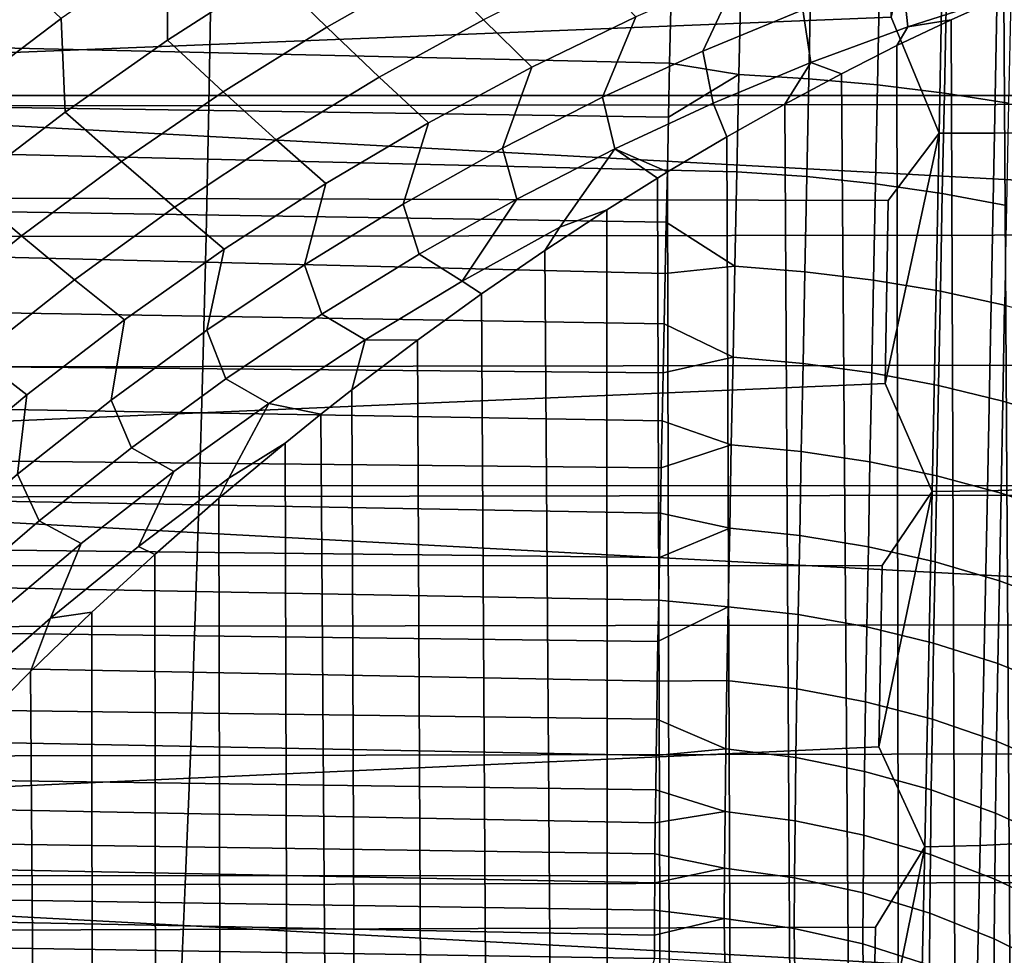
# Model space of a CAD drawing. Header units: metres. Extents: x -23 to 242, y -40 to 23.
# Tile 288 of 450: x 73.81 to 76.39, y -4.28 to -1.83. Entities that reach past the tile are written whole.
import ezdxf

# ---------------------------------------------------------------- set-up
doc = ezdxf.new("R2010")
doc.units = ezdxf.units.M
doc.layers.add('solid_10171013', color=7, linetype='CONTINUOUS')

msp = doc.modelspace()

# ---------------------------------------------------------------- linework, layer by layer
at = {"layer": 'solid_10171013'}
for points in [[(79.418739, -2.412833, 76.595711), (61.950001, -1.466483, 76.5037), (61.950001, -0.418856, 76.454399), (79.438637, -1.370367, 76.496887)], [(77.626511, -1.006949, 280.099091), (73.642517, -1.007214, 279.393066), (73.643013, -2.028883, 279.368561), (77.626572, -2.028382, 280.07428)], [(76.232231, -1.185111, 79.456924), (76.089005, -1.823952, 79.481705), (76.215004, -2.127661, 79.527412)], [(76.232231, -1.185111, 79.456924), (76.215004, -2.127661, 79.527412), (76.35968, -2.127081, 79.560608), (76.376854, -1.18611, 79.490356)], [(76.376854, -1.18611, 79.490356), (76.35968, -2.127081, 79.560608), (76.500381, -2.12509, 79.60788), (76.517471, -1.186456, 79.537903)], [(76.089005, -1.823952, 79.481705), (76.096382, -1.342954, 79.447525), (64.862846, -1.28092, 78.459755), (64.862846, -2.274616, 78.538322)], [(79.397629, -3.448779, 76.74884), (61.950001, -2.509418, 76.607658), (61.950001, -1.466483, 76.5037), (79.418739, -2.412833, 76.595711)], [(74.194366, -1.88403, 117.871063), (74.466675, -1.708759, 117.930588), (74.477287, -1.456198, 117.748909), (74.194252, -1.63507, 117.695915)], [(74.886139, -1.694003, 118.226418), (74.742989, -1.546255, 117.989899), (74.466675, -1.708759, 117.930588), (74.611618, -1.85028, 118.158936)], [(75.506081, -2.08505, 87.167313), (60.5, -1.865927, 87.369827), (60.5, -1.599212, 87.297112), (75.509026, -1.944355, 87.11985)], [(75.511978, -1.801899, 87.07795), (75.509026, -1.944355, 87.11985), (60.5, -1.599212, 87.297112)], [(75.595924, -1.912447, 119.149994), (75.857674, -1.804902, 119.244308), (75.966362, -1.599475, 119.009315), (75.694, -1.704056, 118.921158)], [(73.926743, -2.071952, 117.811234), (74.194366, -1.88403, 117.871063), (74.194252, -1.63507, 117.695915), (73.916245, -1.827119, 117.642319)], [(76.133293, -1.848903, 119.638565), (76.384628, -1.767584, 119.743217), (76.375893, -1.628502, 119.43631), (76.117996, -1.710393, 119.339981)], [(73.916245, -1.827119, 117.642319), (73.756325, -1.675634, 117.457382), (73.483482, -1.887312, 117.40979), (73.64415, -2.031956, 117.58799)], [(75.021683, -1.830297, 118.479431), (74.886139, -1.694003, 118.226418), (74.611618, -1.85028, 118.158936), (74.748886, -1.980898, 118.403381)], [(75.421104, -1.822476, 118.834305), (75.296585, -1.692862, 118.555962), (75.021683, -1.830297, 118.479431), (75.148605, -1.954614, 118.74852)], [(71.543739, -2.058291, 250.23822), (71.549965, -1.715465, 250.202896), (74.3088, -1.712518, 250.791214), (74.302711, -2.05487, 250.825989)], [(74.611618, -1.85028, 118.158936), (74.466675, -1.708759, 117.930588), (74.194366, -1.88403, 117.871063), (74.340523, -2.019499, 118.09153)], [(74.302711, -2.05487, 250.825989), (74.3088, -1.712518, 250.791214), (77.060341, -1.709719, 251.377762), (77.054405, -2.051574, 251.412018)], [(75.333664, -2.033078, 119.057007), (75.595924, -1.912447, 119.149994), (75.694, -1.704056, 118.921158), (75.421104, -1.822476, 118.834305)], [(75.696045, -1.713639, 87.043159), (75.690659, -1.973875, 87.11721), (75.509026, -1.944355, 87.11985), (75.511978, -1.801899, 87.07795)], [(75.690659, -1.973875, 87.11721), (75.696045, -1.713639, 87.043159), (75.87928, -1.722805, 87.0159), (75.873894, -1.984941, 87.090668)], [(75.879082, -1.942474, 119.534264), (76.133293, -1.848903, 119.638565), (76.117996, -1.710393, 119.339981), (75.857674, -1.804902, 119.244308)], [(75.873894, -1.984941, 87.090668), (75.87928, -1.722805, 87.0159), (76.059074, -1.735946, 86.97226), (76.053688, -2.001141, 87.048073)], [(76.51915, -1.710208, 119.755974), (76.384628, -1.767584, 119.743217), (76.534325, -25.90023, 176.760269)], [(76.053688, -2.001141, 87.048073), (76.059074, -1.735946, 86.97226), (76.233879, -1.752949, 86.912621), (76.228493, -2.022335, 86.989792)], [(76.228493, -2.022335, 86.989792), (76.233879, -1.752949, 86.912621), (76.402191, -1.773669, 86.837494), (76.396805, -2.04834, 86.916328)], [(76.133293, -1.848903, 119.638565), (76.24601, -1.830336, 119.730057), (76.384628, -1.767584, 119.743217)], [(76.24601, -1.830336, 119.730057), (76.338768, -25.978065, 176.727234), (76.534325, -25.90023, 176.760269), (76.384628, -1.767584, 119.743217)], [(76.215004, -2.127661, 79.527412), (76.089005, -1.823952, 79.481705), (64.862846, -2.274616, 78.538322), (76.081329, -2.303827, 79.528885)], [(73.664864, -2.271953, 117.750977), (73.926743, -2.071952, 117.811234), (73.916245, -1.827119, 117.642319), (73.64415, -2.031956, 117.58799)], [(75.148605, -1.954614, 118.74852), (75.021683, -1.830297, 118.479431), (74.748886, -1.980898, 118.403381), (74.877525, -2.100123, 118.66349)], [(75.071808, -2.166594, 118.965073), (75.333664, -2.033078, 119.057007), (75.421104, -1.822476, 118.834305), (75.148605, -1.954614, 118.74852)], [(75.623039, -2.04884, 119.431473), (75.879082, -1.942474, 119.534264), (75.857674, -1.804902, 119.244308), (75.595924, -1.912447, 119.149994)], [(76.104385, -1.898213, 119.716393), (76.143288, -26.062107, 176.691559), (76.338768, -25.978065, 176.727234), (76.24601, -1.830336, 119.730057)], [(76.133293, -1.848903, 119.638565), (76.104385, -1.898213, 119.716393), (76.24601, -1.830336, 119.730057)], [(74.748886, -1.980898, 118.403381), (74.611618, -1.85028, 118.158936), (74.340523, -2.019499, 118.09153), (74.478951, -2.144594, 118.327675)], [(76.133293, -1.848903, 119.638565), (75.879082, -1.942474, 119.534264), (75.95903, -1.971815, 119.701981), (76.104385, -1.898213, 119.716393)], [(75.500328, -2.360312, 87.278618), (60.5, -2.125841, 87.463165), (60.5, -1.865927, 87.369827), (75.503181, -2.223773, 87.220261)], [(75.506081, -2.08505, 87.167313), (75.503181, -2.223773, 87.220261), (60.5, -1.865927, 87.369827)], [(74.340523, -2.019499, 118.09153), (74.194366, -1.88403, 117.871063), (73.926743, -2.071952, 117.811234), (74.073586, -2.201604, 118.024139)], [(76.104385, -1.898213, 119.716393), (75.95903, -1.971815, 119.701981), (76.143288, -26.062107, 176.691559)], [(75.366081, -2.168051, 119.330162), (75.623039, -2.04884, 119.431473), (75.595924, -1.912447, 119.149994), (75.333664, -2.033078, 119.057007)], [(74.811317, -2.312712, 118.87397), (75.071808, -2.166594, 118.965073), (75.148605, -1.954614, 118.74852), (74.877525, -2.100123, 118.66349)], [(75.690659, -1.973875, 87.11721), (75.506081, -2.08505, 87.167313), (75.509026, -1.944355, 87.11985)], [(75.879082, -1.942474, 119.534264), (75.623039, -2.04884, 119.431473), (75.659042, -2.136578, 119.670906), (75.810661, -2.051144, 119.686897)], [(75.879082, -1.942474, 119.534264), (75.810661, -2.051144, 119.686897), (75.95903, -1.971815, 119.701981)], [(74.877525, -2.100123, 118.66349), (74.748886, -1.980898, 118.403381), (74.478951, -2.144594, 118.327675), (74.608734, -2.25886, 118.579071)], [(75.690659, -1.973875, 87.11721), (75.685356, -2.228173, 87.209625), (75.503181, -2.223773, 87.220261), (75.506081, -2.08505, 87.167313)], [(75.685356, -2.228173, 87.209625), (75.690659, -1.973875, 87.11721), (75.873894, -1.984941, 87.090668), (75.868599, -2.241054, 87.183922)], [(75.810661, -2.051144, 119.686897), (75.94709, -26.152843, 176.653046), (76.143288, -26.062107, 176.691559), (75.95903, -1.971815, 119.701981)], [(75.868599, -2.241054, 87.183922), (75.873894, -1.984941, 87.090668), (76.053688, -2.001141, 87.048073), (76.048393, -2.260201, 87.14257)], [(76.048393, -2.260201, 87.14257), (76.053688, -2.001141, 87.048073), (76.228493, -2.022335, 86.989792), (76.223198, -2.28545, 87.08593)], [(77.626572, -2.028382, 280.07428), (73.643013, -2.028883, 279.368561), (73.646614, -3.050234, 279.328033), (77.629799, -3.049506, 280.033325)], [(74.478951, -2.144594, 118.327675), (74.340523, -2.019499, 118.09153), (74.073586, -2.201604, 118.024139), (74.212608, -2.321395, 118.252312)], [(75.109123, -2.299939, 119.23008), (75.366081, -2.168051, 119.330162), (75.333664, -2.033078, 119.057007), (75.071808, -2.166594, 118.965073)], [(76.223198, -2.28545, 87.08593), (76.228493, -2.022335, 86.989792), (76.396805, -2.04834, 86.916328), (76.39151, -2.316583, 87.014488)], [(71.536278, -2.400617, 250.280609), (71.543739, -2.058291, 250.23822), (74.302711, -2.05487, 250.825989), (74.295425, -2.396765, 250.867676)], [(74.295425, -2.396765, 250.867676), (74.302711, -2.05487, 250.825989), (77.054405, -2.051574, 251.412018), (77.047302, -2.393001, 251.453003)], [(75.366081, -2.168051, 119.330162), (75.503716, -2.228655, 119.65361), (75.659042, -2.136578, 119.670906), (75.623039, -2.04884, 119.431473)], [(75.659042, -2.136578, 119.670906), (75.750351, -26.250383, 176.611649), (75.94709, -26.152843, 176.653046), (75.810661, -2.051144, 119.686897)], [(74.073586, -2.201604, 118.024139), (73.926743, -2.071952, 117.811234), (73.664864, -2.271953, 117.750977), (73.811951, -2.396039, 117.956741)], [(74.552887, -2.471511, 118.783699), (74.811317, -2.312712, 118.87397), (74.877525, -2.100123, 118.66349), (74.608734, -2.25886, 118.579071)], [(75.494812, -2.625995, 87.411179), (60.5, -2.377644, 87.576576), (60.5, -2.125841, 87.463165), (75.497528, -2.494453, 87.342293)], [(75.500328, -2.360312, 87.278618), (75.497528, -2.494453, 87.342293), (60.5, -2.125841, 87.463165)], [(75.503716, -2.228655, 119.65361), (75.553268, -26.354824, 176.567307), (75.750351, -26.250383, 176.611649), (75.659042, -2.136578, 119.670906)], [(76.215004, -2.127661, 79.527412), (76.081329, -2.303827, 79.528885), (76.073395, -2.782224, 79.589027)], [(76.215004, -2.127661, 79.527412), (76.073395, -2.782224, 79.589027), (76.196571, -3.065163, 79.647797)], [(76.215004, -2.127661, 79.527412), (76.196571, -3.065163, 79.647797), (76.341309, -3.063005, 79.680664), (76.35968, -2.127081, 79.560608)], [(76.35968, -2.127081, 79.560608), (76.341309, -3.063005, 79.680664), (76.482101, -3.058683, 79.727516), (76.500381, -2.12509, 79.60788)], [(74.608734, -2.25886, 118.579071), (74.478951, -2.144594, 118.327675), (74.212608, -2.321395, 118.252312), (74.342957, -2.430897, 118.495285)], [(74.853134, -2.444262, 119.131004), (75.109123, -2.299939, 119.23008), (75.071808, -2.166594, 118.965073), (74.811317, -2.312712, 118.87397)], [(75.366081, -2.168051, 119.330162), (75.109123, -2.299939, 119.23008), (74.966103, -2.514403, 119.431389), (75.221489, -2.373316, 119.540344)], [(75.366081, -2.168051, 119.330162), (75.221489, -2.373316, 119.540344), (75.344513, -2.327864, 119.634789), (75.477478, -2.244663, 119.650574)], [(75.366081, -2.168051, 119.330162), (75.477478, -2.244663, 119.650574), (75.503716, -2.228655, 119.65361)], [(74.212608, -2.321395, 118.252312), (74.073586, -2.201604, 118.024139), (73.811951, -2.396039, 117.956741), (73.951111, -2.510771, 118.177322)], [(75.503716, -2.228655, 119.65361), (75.477478, -2.244663, 119.650574), (75.553268, -26.354824, 176.567307)], [(75.685356, -2.228173, 87.209625), (75.680214, -2.475231, 87.319954), (75.500328, -2.360312, 87.278618), (75.503181, -2.223773, 87.220261)], [(75.680214, -2.475231, 87.319954), (75.685356, -2.228173, 87.209625), (75.868599, -2.241054, 87.183922), (75.863449, -2.489835, 87.295197)], [(75.863449, -2.489835, 87.295197), (75.868599, -2.241054, 87.183922), (76.048393, -2.260201, 87.14257), (76.043251, -2.511807, 87.25528)], [(74.297523, -2.642815, 118.694397), (74.552887, -2.471511, 118.783699), (74.608734, -2.25886, 118.579071), (74.342957, -2.430897, 118.495285)], [(75.344513, -2.327864, 119.634789), (75.356079, -26.466238, 176.52002), (75.553268, -26.354824, 176.567307), (75.477478, -2.244663, 119.650574)], [(76.043251, -2.511807, 87.25528), (76.048393, -2.260201, 87.14257), (76.223198, -2.28545, 87.08593), (76.218056, -2.540958, 87.200546)], [(76.073395, -2.782224, 79.589027), (76.081329, -2.303827, 79.528885), (64.862846, -2.274616, 78.538322), (64.862846, -3.26274, 78.669525)], [(73.811951, -2.396039, 117.956741), (73.664864, -2.271953, 117.750977), (73.409889, -2.482832, 117.689774), (73.556885, -2.601646, 117.888824)], [(76.218056, -2.540958, 87.200546), (76.223198, -2.28545, 87.08593), (76.39151, -2.316583, 87.014488), (76.386368, -2.577037, 87.131477)], [(74.598839, -2.601105, 119.032997), (74.853134, -2.444262, 119.131004), (74.811317, -2.312712, 118.87397), (74.552887, -2.471511, 118.783699)], [(75.109123, -2.299939, 119.23008), (74.853134, -2.444262, 119.131004), (74.966103, -2.514403, 119.431389)], [(74.342957, -2.430897, 118.495285), (74.212608, -2.321395, 118.252312), (73.951111, -2.510771, 118.177322), (74.08152, -2.615745, 118.412262)], [(75.344513, -2.327864, 119.634789), (75.182076, -2.434307, 119.614563), (75.356079, -26.466238, 176.52002)], [(75.221489, -2.373316, 119.540344), (75.182076, -2.434307, 119.614563), (75.344513, -2.327864, 119.634789)], [(75.680214, -2.475231, 87.319954), (75.497528, -2.494453, 87.342293), (75.500328, -2.360312, 87.278618)], [(75.492172, -2.754735, 87.485191), (60.5, -2.620013, 87.709541), (60.5, -2.377644, 87.576576), (75.494812, -2.625995, 87.411179)], [(71.527573, -2.742266, 250.330017), (71.536278, -2.400617, 250.280609), (74.295425, -2.396765, 250.867676), (74.286926, -2.738029, 250.916229)], [(73.951111, -2.510771, 118.177322), (73.811951, -2.396039, 117.956741), (73.556885, -2.601646, 117.888824), (73.695816, -2.711628, 118.102295)], [(74.286926, -2.738029, 250.916229), (74.295425, -2.396765, 250.867676), (77.047302, -2.393001, 251.453003), (77.039032, -2.733828, 251.500748)], [(75.221489, -2.373316, 119.540344), (74.966103, -2.514403, 119.431389), (75.016739, -2.548087, 119.592575), (75.182076, -2.434307, 119.614563)], [(74.046692, -2.825919, 118.606171), (74.297523, -2.642815, 118.694397), (74.342957, -2.430897, 118.495285), (74.08152, -2.615745, 118.412262)], [(74.598839, -2.601105, 119.032997), (74.711853, -2.668121, 119.323708), (74.966103, -2.514403, 119.431389), (74.853134, -2.444262, 119.131004)], [(75.016739, -2.548087, 119.592575), (75.159157, -26.58461, 176.469772), (75.356079, -26.466238, 176.52002), (75.182076, -2.434307, 119.614563)], [(74.347305, -2.770244, 118.936279), (74.598839, -2.601105, 119.032997), (74.552887, -2.471511, 118.783699), (74.297523, -2.642815, 118.694397)], [(75.680214, -2.475231, 87.319954), (75.675301, -2.713815, 87.447617), (75.494812, -2.625995, 87.411179), (75.497528, -2.494453, 87.342293)], [(75.675301, -2.713815, 87.447617), (75.680214, -2.475231, 87.319954), (75.863449, -2.489835, 87.295197), (75.858543, -2.730046, 87.423904)], [(75.858543, -2.730046, 87.423904), (75.863449, -2.489835, 87.295197), (76.043251, -2.511807, 87.25528), (76.038338, -2.75471, 87.385597)], [(79.375481, -4.475397, 76.955864), (61.950001, -3.545547, 76.766006), (61.950001, -2.509418, 76.607658), (79.397629, -3.448779, 76.74884)], [(74.08152, -2.615745, 118.412262), (73.951111, -2.510771, 118.177322), (73.695816, -2.711628, 118.102295), (73.825882, -2.812387, 118.329697)], [(74.711853, -2.668121, 119.323708), (74.848808, -2.669303, 119.568451), (75.016739, -2.548087, 119.592575), (74.966103, -2.514403, 119.431389)], [(76.038338, -2.75471, 87.385597), (76.043251, -2.511807, 87.25528), (76.218056, -2.540958, 87.200546), (76.213142, -2.787594, 87.333023)], [(74.848808, -2.669303, 119.568451), (74.962875, -26.709896, 176.416595), (75.159157, -26.58461, 176.469772), (75.016739, -2.548087, 119.592575)], [(76.213142, -2.787594, 87.333023), (76.218056, -2.540958, 87.200546), (76.386368, -2.577037, 87.131477), (76.381462, -2.828416, 87.266647)], [(76.381462, -2.828416, 87.266647), (76.386368, -2.577037, 87.131477), (76.546745, -2.619734, 87.048653), (76.54184, -2.876824, 87.187027)], [(74.347305, -2.770244, 118.936279), (74.459709, -2.834398, 119.217545), (74.711853, -2.668121, 119.323708), (74.598839, -2.601105, 119.032997)], [(75.48719, -3.003006, 87.648079), (60.5, -2.850931, 87.860954), (60.5, -2.620013, 87.709541), (75.489624, -2.880471, 87.564194)], [(75.492172, -2.754735, 87.485191), (75.489624, -2.880471, 87.564194), (60.5, -2.620013, 87.709541)], [(73.801788, -3.019647, 118.51841), (74.046692, -2.825919, 118.606171), (74.08152, -2.615745, 118.412262), (73.825882, -2.812387, 118.329697)], [(75.675301, -2.713815, 87.447617), (75.492172, -2.754735, 87.485191), (75.494812, -2.625995, 87.411179)], [(74.100098, -2.950932, 118.840981), (74.347305, -2.770244, 118.936279), (74.297523, -2.642815, 118.694397), (74.046692, -2.825919, 118.606171)], [(74.711853, -2.668121, 119.323708), (74.459709, -2.834398, 119.217545), (74.596054, -2.862911, 119.528572), (74.676903, -2.799476, 119.541786)], [(74.711853, -2.668121, 119.323708), (74.676903, -2.799476, 119.541786), (74.848808, -2.669303, 119.568451)], [(74.676903, -2.799476, 119.541786), (74.766434, -26.842863, 176.360153), (74.962875, -26.709896, 176.416595), (74.848808, -2.669303, 119.568451)], [(73.825882, -2.812387, 118.329697), (73.695816, -2.711628, 118.102295), (73.447968, -2.92268, 118.02652), (73.577408, -3.019487, 118.246819)], [(75.675301, -2.713815, 87.447617), (75.670685, -2.942702, 87.59198), (75.489624, -2.880471, 87.564194), (75.492172, -2.754735, 87.485191)], [(75.670685, -2.942702, 87.59198), (75.675301, -2.713815, 87.447617), (75.858543, -2.730046, 87.423904), (75.853928, -2.960461, 87.569397)], [(75.853928, -2.960461, 87.569397), (75.858543, -2.730046, 87.423904), (76.038338, -2.75471, 87.385597), (76.033722, -2.987675, 87.532867)], [(71.517632, -3.083062, 250.386414), (71.527573, -2.742266, 250.330017), (74.286926, -2.738029, 250.916229), (74.277229, -3.078488, 250.971664)], [(74.277229, -3.078488, 250.971664), (74.286926, -2.738029, 250.916229), (77.039032, -2.733828, 251.500748), (77.029594, -3.073883, 251.555206)], [(76.033722, -2.987675, 87.532867), (76.038338, -2.75471, 87.385597), (76.213142, -2.787594, 87.333023), (76.208534, -3.02411, 87.482704)], [(76.196571, -3.065163, 79.647797), (76.073395, -2.782224, 79.589027), (64.862846, -3.26274, 78.669525), (76.065254, -3.258785, 79.662094)], [(74.100098, -2.950932, 118.840981), (74.211304, -3.012535, 119.113205), (74.459709, -2.834398, 119.217545), (74.347305, -2.770244, 118.936279)], [(74.676903, -2.799476, 119.541786), (74.596054, -2.862911, 119.528572), (74.766434, -26.842863, 176.360153)], [(76.208534, -3.02411, 87.482704), (76.213142, -2.787594, 87.333023), (76.381462, -2.828416, 87.266647), (76.376854, -3.069451, 87.419327)], [(73.563927, -3.223024, 118.43042), (73.801788, -3.019647, 118.51841), (73.825882, -2.812387, 118.329697), (73.577408, -3.019487, 118.246819)], [(73.858627, -3.142029, 118.74646), (74.100098, -2.950932, 118.840981), (74.046692, -2.825919, 118.606171), (73.801788, -3.019647, 118.51841)], [(74.459709, -2.834398, 119.217545), (74.211304, -3.012535, 119.113205), (74.118637, -3.208894, 119.309914), (74.355217, -3.03054, 119.417976)], [(74.459709, -2.834398, 119.217545), (74.355217, -3.03054, 119.417976), (74.502319, -2.938279, 119.512711), (74.596054, -2.862911, 119.528572)], [(76.376854, -3.069451, 87.419327), (76.381462, -2.828416, 87.266647), (76.54184, -2.876824, 87.187027), (76.537224, -3.123309, 87.343292)], [(75.482666, -3.237727, 87.829941), (60.5, -3.069338, 88.030037), (60.5, -2.850931, 87.860954), (75.484871, -3.122155, 87.736702)], [(75.48719, -3.003006, 87.648079), (75.484871, -3.122155, 87.736702), (60.5, -2.850931, 87.860954)], [(74.502319, -2.938279, 119.512711), (74.571205, -26.982815, 176.300751), (74.766434, -26.842863, 176.360153), (74.596054, -2.862911, 119.528572)], [(75.670685, -2.942702, 87.59198), (75.48719, -3.003006, 87.648079), (75.489624, -2.880471, 87.564194)], [(74.329208, -3.082758, 119.481789), (74.37986, -27.127899, 176.239166), (74.571205, -26.982815, 176.300751), (74.502319, -2.938279, 119.512711)], [(74.355217, -3.03054, 119.417976), (74.329208, -3.082758, 119.481789), (74.502319, -2.938279, 119.512711)], [(73.858627, -3.142029, 118.74646), (73.968216, -3.201478, 119.010254), (74.211304, -3.012535, 119.113205), (74.100098, -2.950932, 118.840981)], [(75.670685, -2.942702, 87.59198), (75.666435, -3.160725, 87.752319), (75.484871, -3.122155, 87.736702), (75.48719, -3.003006, 87.648079)], [(75.666435, -3.160725, 87.752319), (75.670685, -2.942702, 87.59198), (75.853928, -2.960461, 87.569397), (75.849678, -3.179912, 87.730957)], [(75.849678, -3.179912, 87.730957), (75.853928, -2.960461, 87.569397), (76.033722, -2.987675, 87.532867), (76.029472, -3.209527, 87.696358)], [(76.029472, -3.209527, 87.696358), (76.033722, -2.987675, 87.532867), (76.208534, -3.02411, 87.482704), (76.204285, -3.249316, 87.648811)], [(74.211304, -3.012535, 119.113205), (73.968216, -3.201478, 119.010254), (73.887596, -3.396796, 119.203011), (74.118637, -3.208894, 119.309914)], [(73.623985, -3.342653, 118.652), (73.858627, -3.142029, 118.74646), (73.801788, -3.019647, 118.51841), (73.563927, -3.223024, 118.43042)], [(74.355217, -3.03054, 119.417976), (74.118637, -3.208894, 119.309914), (74.16114, -3.22994, 119.449669), (74.329208, -3.082758, 119.481789)], [(76.204285, -3.249316, 87.648811), (76.208534, -3.02411, 87.482704), (76.376854, -3.069451, 87.419327), (76.372604, -3.298936, 87.588737)], [(77.629799, -3.049506, 280.033325), (73.646614, -3.050234, 279.328033), (73.653336, -4.070835, 279.270966), (77.636185, -4.069873, 279.975769)], [(76.196571, -3.065163, 79.647797), (76.065254, -3.258785, 79.662094), (76.056877, -3.733168, 79.748016)], [(76.196571, -3.065163, 79.647797), (76.056877, -3.733168, 79.748016), (76.177147, -3.994981, 79.817764)], [(76.196571, -3.065163, 79.647797), (76.177147, -3.994981, 79.817764), (76.321953, -3.991252, 79.850212), (76.341309, -3.063005, 79.680664)], [(76.341309, -3.063005, 79.680664), (76.321953, -3.991252, 79.850212), (76.46283, -3.98461, 79.896515), (76.482101, -3.058683, 79.727516)], [(75.478706, -3.457399, 88.029602), (60.5, -3.27395, 88.215912), (60.5, -3.069338, 88.030037), (75.480621, -3.349531, 87.92762)], [(75.482666, -3.237727, 87.829941), (75.480621, -3.349531, 87.92762), (60.5, -3.069338, 88.030037)], [(71.506462, -3.42283, 250.449799), (71.517632, -3.083062, 250.386414), (74.277229, -3.078488, 250.971664), (74.266335, -3.417966, 251.033951)], [(74.16114, -3.22994, 119.449669), (74.193703, -27.276999, 176.175873), (74.37986, -27.127899, 176.239166), (74.329208, -3.082758, 119.481789)], [(74.266335, -3.417966, 251.033951), (74.277229, -3.078488, 250.971664), (77.029594, -3.073883, 251.555206), (77.018982, -3.412996, 251.616409)], [(76.372604, -3.298936, 87.588737), (76.376854, -3.069451, 87.419327), (76.537224, -3.123309, 87.343292), (76.532982, -3.357962, 87.51664)], [(73.623985, -3.342653, 118.652), (73.731697, -3.400226, 118.907822), (73.968216, -3.201478, 119.010254), (73.858627, -3.142029, 118.74646)], [(75.666435, -3.160725, 87.752319), (75.482666, -3.237727, 87.829941), (75.484871, -3.122155, 87.736702)], [(75.666435, -3.160725, 87.752319), (75.662613, -3.366786, 87.927788), (75.480621, -3.349531, 87.92762), (75.482666, -3.237727, 87.829941)], [(75.662613, -3.366786, 87.927788), (75.666435, -3.160725, 87.752319), (75.849678, -3.179912, 87.730957), (75.845856, -3.387299, 87.907715)], [(75.845856, -3.387299, 87.907715), (75.849678, -3.179912, 87.730957), (76.029472, -3.209527, 87.696358), (76.025658, -3.419161, 87.875175)], [(73.968216, -3.201478, 119.010254), (73.731697, -3.400226, 118.907822), (73.662979, -3.593718, 119.096611), (73.887596, -3.396796, 119.203011)], [(73.887596, -3.396796, 119.203011), (73.996605, -3.381177, 119.416145), (74.16114, -3.22994, 119.449669), (74.118637, -3.208894, 119.309914)], [(76.025658, -3.419161, 87.875175), (76.029472, -3.209527, 87.696358), (76.204285, -3.249316, 87.648811), (76.20047, -3.462099, 87.83046)], [(73.996605, -3.381177, 119.416145), (74.011604, -27.431065, 176.110474), (74.193703, -27.276999, 176.175873), (74.16114, -3.22994, 119.449669)], [(75.475365, -3.660684, 88.245827), (60.5, -3.46313, 88.417023), (60.5, -3.27395, 88.215912), (75.476952, -3.561169, 88.135727)], [(75.478706, -3.457399, 88.029602), (75.476952, -3.561169, 88.135727), (60.5, -3.27395, 88.215912)], [(76.056877, -3.733168, 79.748016), (76.065254, -3.258785, 79.662094), (64.862846, -3.26274, 78.669525), (64.862846, -4.242505, 78.852997)], [(76.20047, -3.462099, 87.83046), (76.204285, -3.249316, 87.648811), (76.372604, -3.298936, 87.588737), (76.368797, -3.515743, 87.773956)], [(76.368797, -3.515743, 87.773956), (76.372604, -3.298936, 87.588737), (76.532982, -3.357962, 87.51664), (76.529175, -3.579632, 87.706139)], [(75.662613, -3.366786, 87.927788), (75.478706, -3.457399, 88.029602), (75.480621, -3.349531, 87.92762)], [(75.662613, -3.366786, 87.927788), (75.659279, -3.559799, 88.117508), (75.476952, -3.561169, 88.135727), (75.478706, -3.457399, 88.029602)], [(75.659279, -3.559799, 88.117508), (75.662613, -3.366786, 87.927788), (75.845856, -3.387299, 87.907715), (75.842522, -3.581536, 88.098778)], [(73.887596, -3.396796, 119.203011), (73.662979, -3.593718, 119.096611), (73.717133, -3.655942, 119.353729), (73.835793, -3.536384, 119.381157)], [(73.996605, -3.381177, 119.416145), (73.835793, -3.536384, 119.381157), (74.011604, -27.431065, 176.110474)], [(73.887596, -3.396796, 119.203011), (73.835793, -3.536384, 119.381157), (73.996605, -3.381177, 119.416145)], [(75.842522, -3.581536, 88.098778), (75.845856, -3.387299, 87.907715), (76.025658, -3.419161, 87.875175), (76.022331, -3.615486, 88.068443)], [(71.494072, -3.761391, 250.520111), (71.506462, -3.42283, 250.449799), (74.266335, -3.417966, 251.033951), (74.254234, -3.75629, 251.103058)], [(74.254234, -3.75629, 251.103058), (74.266335, -3.417966, 251.033951), (77.018982, -3.412996, 251.616409), (77.007195, -3.750995, 251.684326)], [(76.022331, -3.615486, 88.068443), (76.025658, -3.419161, 87.875175), (76.20047, -3.462099, 87.83046), (76.197144, -3.661357, 88.026749)], [(75.472694, -3.846351, 88.47728), (60.5, -3.636064, 88.632469), (60.5, -3.46313, 88.417023), (75.473938, -3.75579, 88.359734)], [(75.475365, -3.660684, 88.245827), (75.473938, -3.75579, 88.359734), (60.5, -3.46313, 88.417023)], [(76.197144, -3.661357, 88.026749), (76.20047, -3.462099, 87.83046), (76.368797, -3.515743, 87.773956), (76.365471, -3.718755, 87.97406)], [(76.365471, -3.718755, 87.97406), (76.368797, -3.515743, 87.773956), (76.529175, -3.579632, 87.706139), (76.525848, -3.787185, 87.910835)], [(79.352531, -5.489917, 77.21624), (61.950001, -4.572721, 76.978401), (61.950001, -3.545547, 76.766006), (79.375481, -4.475397, 76.955864)], [(73.717133, -3.655942, 119.353729), (73.835091, -27.588884, 176.043488), (74.011604, -27.431065, 176.110474), (73.835793, -3.536384, 119.381157)], [(75.659279, -3.559799, 88.117508), (75.656479, -3.738801, 88.320526), (75.475365, -3.660684, 88.245827), (75.476952, -3.561169, 88.135727)], [(75.656479, -3.738801, 88.320526), (75.659279, -3.559799, 88.117508), (75.842522, -3.581536, 88.098778), (75.839722, -3.761662, 88.303207)], [(75.839722, -3.761662, 88.303207), (75.842522, -3.581536, 88.098778), (76.022331, -3.615486, 88.068443), (76.019531, -3.797537, 88.275177)], [(76.019531, -3.797537, 88.275177), (76.022331, -3.615486, 88.068443), (76.197144, -3.661357, 88.026749), (76.194351, -3.846117, 88.236687)], [(75.470757, -4.01331, 88.722588), (60.5, -3.791606, 88.860931), (60.5, -3.636064, 88.632469), (75.471634, -3.932237, 88.598289)], [(75.472694, -3.846351, 88.47728), (75.471634, -3.932237, 88.598289), (60.5, -3.636064, 88.632469)], [(73.717133, -3.655942, 119.353729), (73.680176, -3.694104, 119.344887), (73.835091, -27.588884, 176.043488)], [(75.656479, -3.738801, 88.320526), (75.473938, -3.75579, 88.359734), (75.475365, -3.660684, 88.245827)], [(76.194351, -3.846117, 88.236687), (76.197144, -3.661357, 88.026749), (76.365471, -3.718755, 87.97406), (76.362671, -3.906985, 88.188057)], [(73.530739, -3.853148, 119.307556), (73.665634, -27.749008, 175.97551), (73.835091, -27.588884, 176.043488), (73.680176, -3.694104, 119.344887)], [(76.177147, -3.994981, 79.817764), (76.056877, -3.733168, 79.748016), (64.862846, -4.242505, 78.852997), (76.048317, -4.205019, 79.846741)], [(76.362671, -3.906985, 88.188057), (76.365471, -3.718755, 87.97406), (76.525848, -3.787185, 87.910835), (76.523056, -3.979617, 88.129707)], [(71.480461, -4.098571, 250.597366), (71.494072, -3.761391, 250.520111), (74.254234, -3.75629, 251.103058), (74.240944, -4.093286, 251.178986)], [(74.240944, -4.093286, 251.178986), (74.254234, -3.75629, 251.103058), (77.007195, -3.750995, 251.684326), (76.994247, -4.087709, 251.758957)], [(75.656479, -3.738801, 88.320526), (75.654251, -3.902907, 88.535828), (75.472694, -3.846351, 88.47728), (75.473938, -3.75579, 88.359734)], [(75.654251, -3.902907, 88.535828), (75.656479, -3.738801, 88.320526), (75.839722, -3.761662, 88.303207), (75.837502, -3.926794, 88.519974)], [(75.837502, -3.926794, 88.519974), (75.839722, -3.761662, 88.303207), (76.019531, -3.797537, 88.275177), (76.017311, -3.964428, 88.494362)], [(75.469582, -4.1605, 88.980194), (60.5, -3.928498, 89.100426), (60.5, -3.791606, 88.860931), (75.47007, -4.089438, 88.849953)], [(75.470757, -4.01331, 88.722588), (75.47007, -4.089438, 88.849953), (60.5, -3.791606, 88.860931)], [(76.017311, -3.964428, 88.494362), (76.019531, -3.797537, 88.275177), (76.194351, -3.846117, 88.236687), (76.192131, -4.015488, 88.459236)], [(75.654251, -3.902907, 88.535828), (75.471634, -3.932237, 88.598289), (75.472694, -3.846351, 88.47728)], [(76.192131, -4.015488, 88.459236), (76.194351, -3.846117, 88.236687), (76.362671, -3.906985, 88.188057), (76.360458, -4.079533, 88.414871)], [(75.654251, -3.902907, 88.535828), (75.652634, -4.05125, 88.762375), (75.470757, -4.01331, 88.722588), (75.471634, -3.932237, 88.598289)], [(75.652634, -4.05125, 88.762375), (75.654251, -3.902907, 88.535828), (75.837502, -3.926794, 88.519974), (75.835884, -4.076064, 88.748032)], [(76.360458, -4.079533, 88.414871), (76.362671, -3.906985, 88.188057), (76.523056, -3.979617, 88.129707), (76.520844, -4.156012, 88.361671)], [(75.469284, -4.226392, 89.113098), (75.469177, -4.287014, 89.248466), (60.5, -4.046497, 89.350563), (60.5, -3.928498, 89.100426)], [(75.469582, -4.1605, 88.980194), (75.469284, -4.226392, 89.113098), (60.5, -3.928498, 89.100426)], [(75.835884, -4.076064, 88.748032), (75.837502, -3.926794, 88.519974), (76.017311, -3.964428, 88.494362), (76.015694, -4.115291, 88.724945)], [(76.015694, -4.115291, 88.724945), (76.017311, -3.964428, 88.494362), (76.192131, -4.015488, 88.459236), (76.190514, -4.168592, 88.693321)], [(76.177147, -3.994981, 79.817764), (76.048317, -4.205019, 79.846741), (76.039627, -4.673986, 79.958191)], [(76.177147, -3.994981, 79.817764), (76.039627, -4.673986, 79.958191), (76.156952, -4.914496, 80.036865)], [(76.177147, -3.994981, 79.817764), (76.156952, -4.914496, 80.036865), (76.301819, -4.909205, 80.068794), (76.321953, -3.991252, 79.850212)], [(76.321953, -3.991252, 79.850212), (76.301819, -4.909205, 80.068794), (76.442795, -4.900262, 80.11441), (76.46283, -3.98461, 79.896515)], [(75.652634, -4.05125, 88.762375), (75.47007, -4.089438, 88.849953), (75.470757, -4.01331, 88.722588)], [(76.190514, -4.168592, 88.693321), (76.192131, -4.015488, 88.459236), (76.360458, -4.079533, 88.414871), (76.358833, -4.235509, 88.653435)], [(74.809364, -6.416335, 94.294312), (60.5, -6.625322, 95.425896), (60.5, -4.046497, 89.350563), (75.469177, -4.287014, 89.248466)], [(77.636185, -4.069873, 279.975769), (73.653336, -4.070835, 279.270966), (73.663177, -5.090262, 279.196869), (77.645714, -5.089043, 279.901062)], [(75.652634, -4.05125, 88.762375), (75.651657, -4.18306, 88.998886), (75.469582, -4.1605, 88.980194), (75.47007, -4.089438, 88.849953)], [(75.651657, -4.18306, 88.998886), (75.652634, -4.05125, 88.762375), (75.835884, -4.076064, 88.748032), (75.834908, -4.208705, 88.986092)], [(71.46563, -4.434194, 250.681519), (71.480461, -4.098571, 250.597366), (74.240944, -4.093286, 251.178986), (74.226456, -4.428779, 251.261719)], [(74.226456, -4.428779, 251.261719), (74.240944, -4.093286, 251.178986), (76.994247, -4.087709, 251.758957), (76.980133, -4.422968, 251.840286)], [(75.834908, -4.208705, 88.986092), (75.835884, -4.076064, 88.748032), (76.015694, -4.115291, 88.724945), (76.014717, -4.249352, 88.965622)], [(76.358833, -4.235509, 88.653435), (76.360458, -4.079533, 88.414871), (76.520844, -4.156012, 88.361671), (76.519218, -4.315466, 88.605621)], [(76.014717, -4.249352, 88.965622), (76.015694, -4.115291, 88.724945), (76.190514, -4.168592, 88.693321), (76.189537, -4.304651, 88.937637)], [(75.651657, -4.18306, 88.998886), (75.469284, -4.226392, 89.113098), (75.469582, -4.1605, 88.980194)], [(76.189537, -4.304651, 88.937637), (76.190514, -4.168592, 88.693321), (76.358833, -4.235509, 88.653435), (76.357857, -4.374127, 88.902397)], [(75.651657, -4.18306, 88.998886), (75.654099, -4.297887, 89.243851), (75.469177, -4.287014, 89.248466), (75.469284, -4.226392, 89.113098)], [(75.834908, -4.208705, 88.986092), (75.837128, -4.324468, 89.232567), (75.654099, -4.297887, 89.243851), (75.651657, -4.18306, 88.998886)], [(76.039627, -4.673986, 79.958191), (76.048317, -4.205019, 79.846741), (64.862846, -4.242505, 78.852997), (64.862846, -5.211149, 79.088226)], [(76.014717, -4.249352, 88.965622), (76.016701, -4.366526, 89.214714), (75.837128, -4.324468, 89.232567), (75.834908, -4.208705, 88.986092)], [(76.189537, -4.304651, 88.937637), (76.191277, -4.423702, 89.190445), (76.016701, -4.366526, 89.214714), (76.014717, -4.249352, 88.965622)], [(76.357857, -4.374127, 88.902397), (76.358833, -4.235509, 88.653435), (76.519218, -4.315466, 88.605621), (76.518242, -4.457181, 88.860199)]]:
    msp.add_3dface(points, dxfattribs=at)

doc.saveas('drawing.dxf')
